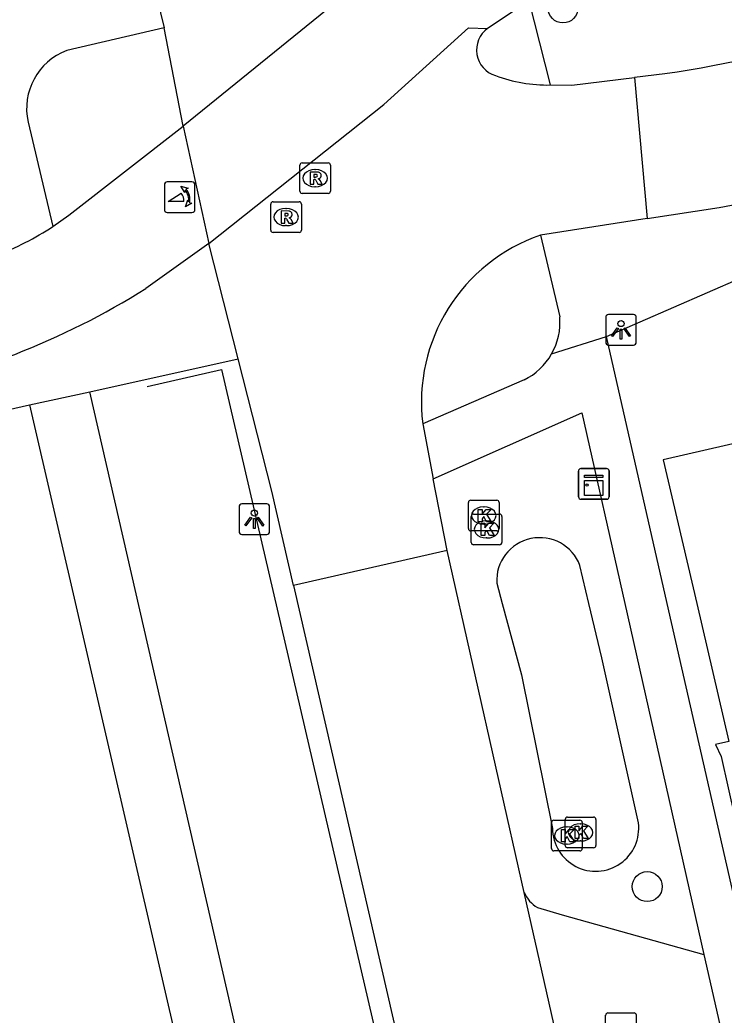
# Model space of a CAD drawing. Extents: x 156414 to 157775, y 382335 to 383765.
# Drawn here: x 157020.49 to 157043.47, y 383486.57 to 383519.05 of the extents above; entities that cross this region are included whole.
import ezdxf

# ---------------------------------------------------------------- set-up
doc = ezdxf.new("R2010")
doc.units = 0
for name, color, linetype in [('IMGEO_Boom', 7, 'Continuous'), ('IMGEO_Greppel_droge_sloot', 7, 'Continuous'), ('IMGEO_Hek', 7, 'Continuous'), ('IMGEO_Kast', 7, 'Continuous'), ('IMGEO_Kolk', 7, 'Continuous'), ('IMGEO_Lichtpunt', 7, 'Continuous'), ('IMGEO_Pand', 7, 'Continuous'), ('IMGEO_Parkeervlak_open', 7, 'Continuous'), ('IMGEO_Poller', 7, 'Continuous'), ('IMGEO_Rijbaan_lokaal_gesloten', 7, 'Continuous'), ('IMGEO_Rijbaan_lokaal_open', 7, 'Continuous'), ('IMGEO_Rioolput', 7, 'Continuous'), ('IMGEO_Voetpad_open', 7, 'Continuous')]:
    doc.layers.add(name, color=color, linetype=linetype)

msp = doc.modelspace()

# ---------------------------------------------------------------- linework, layer by layer
at = {"layer": 'IMGEO_Boom'}
for centre in [(157038.213, 383519.443), (157040.962, 383490.761)]:
    msp.add_circle(centre, 0.489, dxfattribs=at)
at = {"layer": 'IMGEO_Greppel_droge_sloot'}
for points in [[(157040.678, 383492.844), (157039.478, 383498.231), (157039.061, 383500), (157038.768, 383501.242)], [(157036.05, 383500.669), (157036.23, 383500), (157036.857, 383497.676), (157037.872, 383492.664)]]:
    msp.add_lwpolyline(points, dxfattribs=at)
for centre, radius, start, end in [((157037.453, 383500.746), 1.405, 20.6679, 183.1413), ((157039.28, 383492.67), 1.408, 180.2243, 7.1165)]:
    msp.add_arc(centre, radius, start, end, dxfattribs=at)
at = {"layer": 'IMGEO_Hek'}
for points in [[(157024.644, 383507.085), (157027.068, 383507.638)], [(157027.068, 383507.638), (157032.377, 383484.78)]]:
    msp.add_lwpolyline(points, dxfattribs=at)
at = {"layer": 'IMGEO_Kast'}
for p, q in [((157038.793, 383504.406), (157039.634, 383504.406)), ((157039.634, 383504.406), (157038.793, 383504.406)), ((157038.718, 383503.481), (157038.718, 383504.322)), ((157038.718, 383504.322), (157038.718, 383503.481)), ((157039.718, 383504.331), (157039.718, 383503.49)), ((157039.718, 383503.49), (157039.718, 383504.331)), ((157039.643, 383503.406), (157038.802, 383503.406)), ((157038.802, 383503.406), (157039.643, 383503.406))]:
    msp.add_line(p, q, dxfattribs=at)
for points in [[(157038.913, 383504.196), (157039.513, 383504.196), (157039.513, 383504.111), (157038.913, 383504.111), (157038.913, 383504.196)], [(157038.913, 383504.021), (157039.513, 383504.021), (157039.513, 383503.532), (157038.913, 383503.532), (157038.913, 383504.021)]]:
    msp.add_lwpolyline(points, dxfattribs=at)
msp.add_circle((157038.997, 383503.87), 0.0377, dxfattribs=at)
for centre, start, end in [((157038.796, 383504.328), 92.4484, 184.2845), ((157038.796, 383504.328), 92.4484, 184.2845), ((157039.64, 383504.328), 2.4484, 94.2845), ((157039.64, 383504.328), 2.4484, 94.2845), ((157038.796, 383503.484), 182.4484, 274.2845), ((157038.796, 383503.484), 182.4484, 274.2845), ((157039.64, 383503.484), 272.4484, 4.2845), ((157039.64, 383503.484), 272.4484, 4.2845)]:
    msp.add_arc(centre, 0.0779, start, end, dxfattribs=at)
at = {"layer": 'IMGEO_Kolk'}
for p, q in [((157035.126, 383502.448), (157035.126, 383503.3)), ((157035.201, 383503.374), (157036.053, 383503.374)), ((157035.614, 383503.154), (157035.639, 383503.154)), ((157036.127, 383503.3), (157036.127, 383502.448)), ((157035.219, 383501.996), (157035.219, 383502.848)), ((157035.294, 383502.922), (157036.146, 383502.922)), ((157036.22, 383502.848), (157036.22, 383501.996)), ((157035.637, 383502.594), (157035.612, 383502.594)), ((157035.707, 383502.702), (157035.732, 383502.702)), ((157036.053, 383502.374), (157035.201, 383502.374)), ((157035.73, 383502.142), (157035.705, 383502.142)), ((157036.146, 383501.922), (157035.294, 383501.922)), ((157038.362, 383493.031), (157039.214, 383493.031)), ((157037.839, 383492.003), (157037.839, 383492.855)), ((157037.914, 383492.929), (157038.766, 383492.929)), ((157038.287, 383492.105), (157038.287, 383492.957)), ((157038.327, 383492.709), (157038.352, 383492.709)), ((157038.775, 383492.811), (157038.8, 383492.811)), ((157038.84, 383492.855), (157038.84, 383492.003)), ((157039.288, 383492.957), (157039.288, 383492.105)), ((157038.35, 383492.149), (157038.325, 383492.149)), ((157038.798, 383492.251), (157038.773, 383492.251)), ((157038.766, 383491.929), (157037.914, 383491.929)), ((157039.214, 383492.031), (157038.362, 383492.031))]:
    msp.add_line(p, q, dxfattribs=at)
for points in [[(157035.126, 383502.448), (157035.126, 383503.3)], [(157035.201, 383503.374), (157036.053, 383503.374)], [(157036.127, 383503.3), (157036.127, 383502.448)], [(157035.219, 383501.996), (157035.219, 383502.848)], [(157035.294, 383502.922), (157036.146, 383502.922)], [(157035.447, 383503.074), (157035.57, 383503.074), (157035.57, 383502.923), (157035.7, 383503.074), (157035.864, 383503.074), (157035.718, 383502.923), (157035.871, 383502.674), (157035.719, 383502.674), (157035.634, 383502.838), (157035.57, 383502.771), (157035.57, 383502.674), (157035.447, 383502.674), (157035.447, 383503.074)], [(157036.22, 383502.848), (157036.22, 383501.996)], [(157035.54, 383502.622), (157035.663, 383502.622), (157035.663, 383502.471), (157035.793, 383502.622), (157035.957, 383502.622), (157035.811, 383502.471), (157035.964, 383502.222), (157035.812, 383502.222), (157035.727, 383502.386), (157035.663, 383502.319), (157035.663, 383502.222), (157035.54, 383502.222), (157035.54, 383502.622)], [(157036.053, 383502.374), (157035.201, 383502.374)], [(157036.146, 383501.922), (157035.294, 383501.922)], [(157038.362, 383493.031), (157039.214, 383493.031)], [(157037.839, 383492.003), (157037.839, 383492.855)], [(157037.914, 383492.929), (157038.766, 383492.929)], [(157038.287, 383492.105), (157038.287, 383492.957)], [(157038.608, 383492.731), (157038.731, 383492.731), (157038.731, 383492.58), (157038.861, 383492.731), (157039.025, 383492.731), (157038.879, 383492.58), (157039.032, 383492.331), (157038.88, 383492.331), (157038.795, 383492.495), (157038.731, 383492.428), (157038.731, 383492.331), (157038.608, 383492.331), (157038.608, 383492.731)], [(157038.84, 383492.855), (157038.84, 383492.003)], [(157039.288, 383492.957), (157039.288, 383492.105)], [(157038.16, 383492.629), (157038.283, 383492.629), (157038.283, 383492.478), (157038.413, 383492.629), (157038.577, 383492.629), (157038.431, 383492.478), (157038.584, 383492.229), (157038.432, 383492.229), (157038.347, 383492.393), (157038.283, 383492.326), (157038.283, 383492.229), (157038.16, 383492.229), (157038.16, 383492.629)], [(157038.766, 383491.929), (157037.914, 383491.929)], [(157039.214, 383492.031), (157038.362, 383492.031)]]:
    msp.add_lwpolyline(points, dxfattribs=at)
for centre, start, end in [((157035.203, 383503.298), 91.552, 178.448), ((157035.203, 383503.298), 91.552, 178.448), ((157036.051, 383503.298), 1.552, 88.448), ((157036.051, 383503.298), 1.552, 88.448), ((157035.296, 383502.846), 91.552, 178.448), ((157035.296, 383502.846), 91.552, 178.448), ((157036.144, 383502.846), 1.552, 88.448), ((157036.144, 383502.846), 1.552, 88.448), ((157035.203, 383502.45), 181.552, 268.448), ((157035.203, 383502.45), 181.552, 268.448), ((157036.051, 383502.45), 271.552, 358.448), ((157036.051, 383502.45), 271.552, 358.448), ((157035.296, 383501.998), 181.552, 268.448), ((157035.296, 383501.998), 181.552, 268.448), ((157036.144, 383501.998), 271.552, 358.448), ((157036.144, 383501.998), 271.552, 358.448), ((157038.364, 383492.955), 91.552, 178.448), ((157038.364, 383492.955), 91.552, 178.448), ((157039.212, 383492.955), 1.552, 88.448), ((157039.212, 383492.955), 1.552, 88.448), ((157037.916, 383492.853), 91.552, 178.448), ((157037.916, 383492.853), 91.552, 178.448), ((157038.764, 383492.853), 1.552, 88.448), ((157038.764, 383492.853), 1.552, 88.448), ((157038.364, 383492.107), 181.552, 268.448), ((157038.364, 383492.107), 181.552, 268.448), ((157039.212, 383492.107), 271.552, 358.448), ((157039.212, 383492.107), 271.552, 358.448), ((157037.916, 383492.005), 181.552, 268.448), ((157037.916, 383492.005), 181.552, 268.448), ((157038.764, 383492.005), 271.552, 358.448), ((157038.764, 383492.005), 271.552, 358.448)]:
    msp.add_arc(centre, 0.0765, start, end, dxfattribs=at)
for centre, major_axis, ratio, start_param, end_param in [((157035.613, 383502.874), (-0.387, 0.002), 0.722429, 4.712389, 7.853982), ((157035.638, 383502.874), (-0.39, 0.002), 0.717154, 1.570796, 4.712389), ((157035.706, 383502.422), (-0.387, 0.002), 0.722429, 4.712389, 7.853982), ((157035.731, 383502.422), (-0.39, 0.002), 0.717154, 1.570796, 4.712389), ((157038.326, 383492.429), (-0.387, 0.002), 0.722429, 4.712389, 7.853982), ((157038.351, 383492.429), (-0.39, 0.002), 0.717154, 1.570796, 4.712389), ((157038.774, 383492.531), (-0.387, 0.002), 0.722429, 4.712389, 7.853982), ((157038.799, 383492.531), (-0.39, 0.002), 0.717154, 1.570796, 4.712389)]:
    msp.add_ellipse(centre, major_axis=major_axis, ratio=ratio, start_param=start_param, end_param=end_param, dxfattribs=at)
at = {"layer": 'IMGEO_Lichtpunt'}
for p, q in [((157039.608, 383509.341), (157039.608, 383508.534)), ((157039.608, 383509.341), (157039.608, 383508.534)), ((157040.51, 383509.436), (157039.702, 383509.436)), ((157040.51, 383509.436), (157039.702, 383509.436)), ((157040.604, 383508.534), (157040.604, 383509.341)), ((157040.604, 383508.534), (157040.604, 383509.341)), ((157039.702, 383508.44), (157040.51, 383508.44)), ((157039.702, 383508.44), (157040.51, 383508.44)), ((157027.639, 383503.159), (157027.639, 383502.352)), ((157027.639, 383503.159), (157027.639, 383502.352)), ((157028.541, 383503.254), (157027.733, 383503.254)), ((157028.541, 383503.254), (157027.733, 383503.254)), ((157028.635, 383502.352), (157028.635, 383503.159)), ((157028.635, 383502.352), (157028.635, 383503.159)), ((157027.733, 383502.258), (157028.541, 383502.258)), ((157027.733, 383502.258), (157028.541, 383502.258))]:
    msp.add_line(p, q, dxfattribs=at)
for points in [[(157039.982, 383509.005), (157040.021, 383508.977), (157039.833, 383508.715), (157039.795, 383508.742), (157039.982, 383509.005)], [(157040.084, 383508.957), (157040.131, 383508.957), (157040.131, 383508.635), (157040.084, 383508.635), (157040.084, 383508.957)], [(157040.194, 383508.977), (157040.232, 383509.004), (157040.419, 383508.742), (157040.38, 383508.714), (157040.194, 383508.977)], [(157028.013, 383502.823), (157028.052, 383502.795), (157027.864, 383502.533), (157027.826, 383502.56), (157028.013, 383502.823)], [(157028.115, 383502.775), (157028.162, 383502.775), (157028.162, 383502.453), (157028.115, 383502.453), (157028.115, 383502.775)], [(157028.225, 383502.795), (157028.263, 383502.822), (157028.45, 383502.56), (157028.411, 383502.532), (157028.225, 383502.795)]]:
    msp.add_lwpolyline(points, dxfattribs=at)
for centre in [(157040.107, 383509.139), (157028.138, 383502.957)]:
    msp.add_circle(centre, 0.0994, dxfattribs=at)
for centre, start, end in [((157039.702, 383509.341), 90, 180), ((157039.702, 383509.341), 90, 180), ((157040.51, 383509.341), 0, 90), ((157040.51, 383509.341), 0, 90), ((157039.702, 383508.534), 180, 270), ((157039.702, 383508.534), 180, 270), ((157040.51, 383508.534), 270, 0), ((157040.51, 383508.534), 270, 360), ((157027.733, 383503.159), 90, 180), ((157027.733, 383503.159), 90, 180), ((157028.541, 383503.159), 0, 90), ((157028.541, 383503.159), 0, 90), ((157027.733, 383502.352), 180, 270), ((157027.733, 383502.352), 180, 270), ((157028.541, 383502.352), 270, 0), ((157028.541, 383502.352), 270, 360)]:
    msp.add_arc(centre, 0.0946, start, end, dxfattribs=at)
at = {"layer": 'IMGEO_Pand'}
msp.add_lwpolyline([(157052.647, 383508.646), (157052.473, 383508.603), (157051.751, 383508.426), (157048.06, 383507.519), (157048.606, 383505.296), (157044.503, 383504.354), (157044.277, 383505.338), (157041.485, 383504.697), (157042.578, 383500), (157043.627, 383495.498), (157043.189, 383495.397), (157043.378, 383495.014), (157043.835, 383492.964), (157046.561, 383493.471), (157046.99, 383493.567), (157046.774, 383494.533), (157051.098, 383495.523)], dxfattribs=at)
at = {"layer": 'IMGEO_Parkeervlak_open'}
for points in [[(157029.13, 383470.404), (157031.043, 383470.808), (157022.768, 383506.908)], [(157020.794, 383506.487), (157029.13, 383470.404)]]:
    msp.add_lwpolyline(points, dxfattribs=at)
at = {"layer": 'IMGEO_Poller'}
for p, q in [((157025.201, 383513.669), (157025.201, 383512.862)), ((157025.201, 383513.669), (157025.201, 383512.862)), ((157026.103, 383513.764), (157025.295, 383513.764)), ((157026.103, 383513.764), (157025.295, 383513.764)), ((157026.197, 383512.862), (157026.197, 383513.669)), ((157026.197, 383512.862), (157026.197, 383513.669)), ((157025.295, 383512.767), (157026.103, 383512.767)), ((157025.295, 383512.767), (157026.103, 383512.767))]:
    msp.add_line(p, q, dxfattribs=at)
for points in [[(157025.88, 383513.493), (157025.868, 383513.42), (157025.743, 383513.625)], [(157025.743, 383513.625), (157025.974, 383513.559), (157025.903, 383513.527)], [(157025.836, 383513.12), (157025.323, 383513.12), (157025.753, 383513.395)], [(157025.896, 383512.948), (157025.962, 383513.179), (157025.992, 383513.111)], [(157026.028, 383513.084), (157026.1, 383513.073), (157025.896, 383512.948)]]:
    msp.add_lwpolyline(points, dxfattribs=at)
for centre, radius, start, end in [((157025.295, 383513.669), 0.0946, 90, 180), ((157025.295, 383513.669), 0.0946, 90, 180), ((157025.522, 383513.18), 0.476, 351.7527, 41.1691), ((157025.522, 383513.18), 0.516, 349.3569, 42.2912), ((157026.103, 383513.669), 0.0946, 0, 90), ((157026.103, 383513.669), 0.0946, 0, 90), ((157025.508, 383513.17), 0.332, 351.3247, 42.4854), ((157025.295, 383512.862), 0.0946, 180, 270), ((157025.295, 383512.862), 0.0946, 180, 270), ((157026.103, 383512.862), 0.0946, 270, 0), ((157026.103, 383512.862), 0.0946, 270, 0)]:
    msp.add_arc(centre, radius, start, end, dxfattribs=at)
at = {"layer": 'IMGEO_Rijbaan_lokaal_gesloten'}
for points in [[(157033.035, 383521.453), (157025.816, 383515.588)], [(157024.509, 383520.197), (157024.833, 383520.273), (157025.193, 383518.794)], [(157037.111, 383519.674), (157035.753, 383518.774)], [(157025.816, 383515.588), (157025.193, 383518.794)], [(157026.652, 383511.753), (157032.369, 383516.29), (157035.124, 383518.79), (157035.753, 383518.774)], [(157037.802, 383516.928), (157038.497, 383516.926), (157040.55, 383517.176)], [(157041.542, 383517.297), (157040.55, 383517.176)], [(157040.55, 383517.176), (157040.96, 383512.568)], [(157021.561, 383512.308), (157022.083, 383512.677), (157025.816, 383515.588)], [(157025.816, 383515.588), (157026.652, 383511.753)], [(157040.96, 383512.568), (157043.308, 383512.934), (157046.003, 383513.439)], [(157040.96, 383512.568), (157037.482, 383512.027)], [(157026.652, 383511.753), (157024.599, 383510.288)], [(157027.607, 383507.993), (157026.652, 383511.753)], [(157029.414, 383500.591), (157028.705, 383503.672), (157027.607, 383507.993)], [(157033.633, 383505.866), (157033.978, 383504.077)], [(157034.428, 383501.735), (157033.978, 383504.077)], [(157034.428, 383501.735), (157029.414, 383500.591)], [(157036.95, 383490.571), (157034.428, 383501.735)], [(157029.414, 383500.591), (157040.418, 383452.732), (157040.471, 383452.498)]]:
    msp.add_lwpolyline(points, dxfattribs=at)
for centre, radius, start, end in [((157036.259, 383518.068), 0.869, 125.637, 253.191), ((157034.883, 383561.791), 44.989, 278.5117, 286.6066), ((157037.71, 383521.769), 4.842, 249.4232, 271.0932), ((157016.465, 383520.058), 9.276, 290.4673, 303.3288), ((157039.36, 383506.571), 5.77, 108.9903, 187.0206), ((157011.12, 383531.771), 25.362, 280.4193, 302.1041)]:
    msp.add_arc(centre, radius, start, end, dxfattribs=at)
at = {"layer": 'IMGEO_Rijbaan_lokaal_open'}
for points in [[(157039.758, 383478.142), (157036.95, 383490.571)], [(157037.38, 383490.084), (157038.19, 383489.841), (157042.811, 383488.549)], [(157042.811, 383488.549), (157044.132, 383482.758)]]:
    msp.add_lwpolyline(points, dxfattribs=at)
msp.add_arc((157037.855, 383490.937), 0.976, 202.0029, 240.8834, dxfattribs=at)
at = {"layer": 'IMGEO_Rioolput'}
for p, q in [((157029.623, 383513.46), (157029.623, 383514.312)), ((157029.698, 383514.386), (157030.55, 383514.386)), ((157030.111, 383514.166), (157030.136, 383514.166)), ((157030.624, 383514.312), (157030.624, 383513.46)), ((157030.134, 383513.606), (157030.109, 383513.606)), ((157030.55, 383513.386), (157029.698, 383513.386)), ((157028.673, 383512.19), (157028.673, 383513.042)), ((157028.748, 383513.116), (157029.6, 383513.116)), ((157029.161, 383512.896), (157029.186, 383512.896)), ((157029.674, 383513.042), (157029.674, 383512.19)), ((157029.184, 383512.336), (157029.159, 383512.336)), ((157029.6, 383512.116), (157028.748, 383512.116)), ((157039.606, 383485.716), (157039.606, 383486.568)), ((157039.681, 383486.642), (157040.533, 383486.642)), ((157040.607, 383486.568), (157040.607, 383485.716))]:
    msp.add_line(p, q, dxfattribs=at)
for points in [[(157029.623, 383513.46), (157029.623, 383514.312)], [(157029.698, 383514.386), (157030.55, 383514.386)], [(157030.624, 383514.312), (157030.624, 383513.46)], [(157030.212, 383514.084), (157029.96, 383514.086), (157029.96, 383513.686)], [(157029.96, 383513.686), (157030.084, 383513.686), (157030.084, 383513.848), (157030.095, 383513.848)], [(157030.138, 383514.005), (157030.084, 383514.005), (157030.084, 383513.924)], [(157030.084, 383513.924), (157030.136, 383513.924)], [(157030.142, 383513.819), (157030.213, 383513.686), (157030.353, 383513.686), (157030.288, 383513.812)], [(157030.55, 383513.386), (157029.698, 383513.386)], [(157028.673, 383512.19), (157028.673, 383513.042)], [(157028.748, 383513.116), (157029.6, 383513.116)], [(157029.674, 383513.042), (157029.674, 383512.19)], [(157029.262, 383512.814), (157029.01, 383512.816), (157029.01, 383512.416)], [(157029.01, 383512.416), (157029.134, 383512.416), (157029.134, 383512.578), (157029.145, 383512.578)], [(157029.188, 383512.735), (157029.134, 383512.735), (157029.134, 383512.654)], [(157029.134, 383512.654), (157029.186, 383512.654)], [(157029.192, 383512.549), (157029.263, 383512.416), (157029.403, 383512.416), (157029.338, 383512.542)], [(157029.6, 383512.116), (157028.748, 383512.116)], [(157039.606, 383485.716), (157039.606, 383486.568)], [(157039.681, 383486.642), (157040.533, 383486.642)], [(157040.607, 383486.568), (157040.607, 383485.716)]]:
    msp.add_lwpolyline(points, dxfattribs=at)
for centre, radius, start, end in [((157029.7, 383514.31), 0.0765, 91.552, 178.448), ((157029.7, 383514.31), 0.0765, 91.552, 178.448), ((157030.548, 383514.31), 0.0765, 1.552, 88.448), ((157030.548, 383514.31), 0.0765, 1.552, 88.448), ((157030.094, 383513.795), 0.0533, 26.0293, 88.6989), ((157030.12, 383514.113), 0.19, 274.7715, 282.9687), ((157030.144, 383513.909), 0.0964, 77.0061, 93.1865), ((157030.158, 383513.966), 0.0378, 276.6634, 79.6772), ((157030.211, 383513.974), 0.109, 350.3612, 89.416), ((157030.209, 383513.974), 0.112, 277.5842, 350.9817), ((157030.193, 383513.759), 0.108, 29.5134, 73.7905), ((157029.7, 383513.462), 0.0765, 181.552, 268.448), ((157029.7, 383513.462), 0.0765, 181.552, 268.448), ((157030.548, 383513.462), 0.0765, 271.552, 358.448), ((157030.548, 383513.462), 0.0765, 271.552, 358.448), ((157028.75, 383513.04), 0.0765, 91.552, 178.448), ((157028.75, 383513.04), 0.0765, 91.552, 178.448), ((157029.598, 383513.04), 0.0765, 1.552, 88.448), ((157029.598, 383513.04), 0.0765, 1.552, 88.448), ((157029.144, 383512.525), 0.0533, 26.0293, 88.6989), ((157029.17, 383512.843), 0.19, 274.7715, 282.9687), ((157029.194, 383512.639), 0.0964, 77.0061, 93.1865), ((157029.208, 383512.696), 0.0378, 276.6634, 79.6772), ((157029.261, 383512.704), 0.109, 350.3612, 89.416), ((157029.259, 383512.704), 0.112, 277.5842, 350.9817), ((157029.243, 383512.489), 0.108, 29.5134, 73.7905), ((157028.75, 383512.192), 0.0765, 181.552, 268.448), ((157028.75, 383512.192), 0.0765, 181.552, 268.448), ((157029.598, 383512.192), 0.0765, 271.552, 358.448), ((157029.598, 383512.192), 0.0765, 271.552, 358.448), ((157039.683, 383486.566), 0.0765, 91.552, 178.448), ((157039.683, 383486.566), 0.0765, 91.552, 178.448), ((157040.531, 383486.566), 0.0765, 1.552, 88.448), ((157040.531, 383486.566), 0.0765, 1.552, 88.448)]:
    msp.add_arc(centre, radius, start, end, dxfattribs=at)
for centre, major_axis, ratio, start_param, end_param in [((157030.11, 383513.886), (-0.387, 0.002), 0.722429, 4.712389, 7.853982), ((157030.135, 383513.886), (-0.39, 0.002), 0.717154, 1.570796, 4.712389), ((157029.16, 383512.616), (-0.387, 0.002), 0.722429, 4.712389, 7.853982), ((157029.185, 383512.616), (-0.39, 0.002), 0.717154, 1.570796, 4.712389)]:
    msp.add_ellipse(centre, major_axis=major_axis, ratio=ratio, start_param=start_param, end_param=end_param, dxfattribs=at)
at = {"layer": 'IMGEO_Voetpad_open'}
for points in [[(157039.629, 383508.72), (157084.692, 383528.356), (157100.751, 383535.351)], [(157037.802, 383516.928), (157037.111, 383519.674)], [(157025.193, 383518.794), (157022.012, 383518.053)], [(157020.752, 383515.719), (157021.561, 383512.308)], [(157037.482, 383512.027), (157038.108, 383509.356)], [(157037.842, 383508.149), (157039.629, 383508.72)], [(157044.183, 383488.742), (157041.616, 383500), (157039.629, 383508.72)], [(157022.768, 383506.908), (157027.607, 383507.993)], [(157036.941, 383507.303), (157033.633, 383505.866)], [(157020.794, 383506.487), (157022.768, 383506.908)], [(156911.382, 383422.7), (156910.947, 383424.514), (156911.127, 383424.693), (156930.809, 383440.919), (156966.776, 383470.447), (156997.648, 383495.955), (156999.999, 383497.929), (157001.183, 383498.923), (157001.765, 383499.109), (157001.826, 383499.205), (157001.757, 383499.332), (157002.58, 383500), (157006.596, 383503.263), (157020.794, 383506.487)], [(157033.978, 383504.077), (157038.826, 383506.224), (157040.229, 383500), (157042.811, 383488.549)]]:
    msp.add_lwpolyline(points, dxfattribs=at)
for centre, radius, start, end in [((157022.73, 383516.159), 2.026, 110.7458, 192.5298), ((157036.021, 383509.183), 2.094, 330.4046, 4.7389), ((157036.019, 383509.188), 2.099, 296.0729, 330.3207)]:
    msp.add_arc(centre, radius, start, end, dxfattribs=at)

doc.saveas('drawing.dxf')
